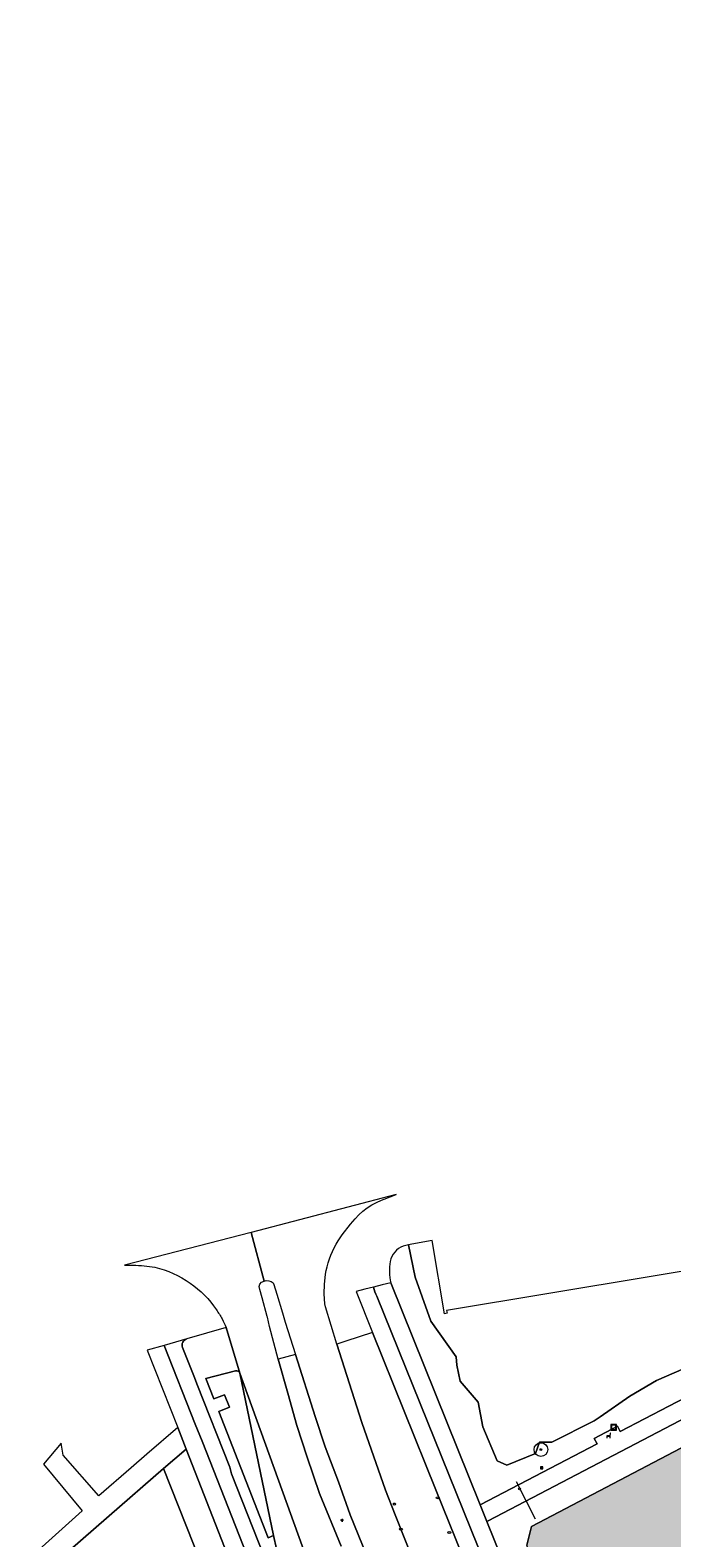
# Model space of a CAD drawing. Header units: metres. Extents: x 125349 to 128236, y 501602 to 503797.
# Tile 358 of 656: x 126323 to 126416, y 502829 to 503049. Entities that reach past the tile are written whole.
import ezdxf
from ezdxf.enums import TextEntityAlignment as Align

# ---------------------------------------------------------------- set-up
doc = ezdxf.new("R2010")
doc.units = ezdxf.units.M
doc.linetypes.add('IE-TERREINAFSCHEIDING-SO', pattern=[10, 8, -2])
doc.layers.get('0').update_dxf_attribs({"linetype": 'CONTINUOUS'})
for name, color, linetype, lineweight in [('B-WE-GK-BESCHOEIING-G', 130, 'GK-BESCHOEIING-SO', 18), ('B-WE-GR-BEPLANTING_CULTUUR_HEESTERS-GV', 90, 'CONTINUOUS', 18), ('B-WE-GR-BOOM-S-500', 90, 'CONTINUOUS', 18), ('B-WE-GR-GROENVOORZIENING-GV', 80, 'CONTINUOUS', 18), ('B-WE-IE-MEUBILAIR-S', 7, 'CONTINUOUS', 18), ('B-WE-IE-MEUBILAIR_WEGMEUBILAIR-S', 7, 'CONTINUOUS', 18), ('B-WE-IE-MEUBILAIR_WEGMEUBILAIR_AFVALBAK-S', 7, 'CONTINUOUS', 18), ('B-WE-IE-TERREINAFSCHEIDING-G', 210, 'IE-TERREINAFSCHEIDING-SO', 18), ('B-WE-OG-TERREIN_BEGROEID-GV', 7, 'CONTINUOUS', 18), ('B-WE-OG-WATER-GV', 130, 'CONTINUOUS', 18), ('B-WE-VH-GESLOTENVERHARDING-GV', 10, 'CONTINUOUS', 18), ('B-WE-VH-GESLOTENVERHARDING_ASFALT-GV', 10, 'CONTINUOUS', 18), ('B-WE-VH-GESLOTENVERHARDING_BETON-GV', 10, 'CONTINUOUS', 18), ('B-WE-VH-OPENVERHARDING-GV', 90, 'CONTINUOUS', 18), ('B-WE-VH-OPENVERHARDING_BETONSTRAATSTEEN-GV', 90, 'CONTINUOUS', 18)]:
    doc.layers.add(name, color=color, linetype=linetype, lineweight=lineweight)
doc.layers.add('B-WE-OG-WATER-V', color=7, linetype='CONTINUOUS', lineweight=18, true_color=0xbee8ff)
doc.styles.add('NLCS-ISO', font='NLCS-ISO.ttf')
doc.linetypes.add('GK-BESCHOEIING-SO', pattern='A,18,-3,[1,NLCS.SHX,S=0.6,R=0,X=0,Y=0],-3', length=24)

# ---------------------------------------------------------------- blocks, each defined once
blk = doc.blocks.new('SIE-WEG_AFVALBAK-SO')
at = {"color": 0, "linetype": 'ByBlock', "lineweight": 18}
for points in [[(-2, -2), (2, -2), (2, 2), (-2, 2)], [(-1.5, -1.5), (1.5, -1.5), (1.5, 1.5), (-1.5, 1.5)]]:
    blk.add_lwpolyline(points, close=True, dxfattribs=at)
blk = doc.blocks.new('SIE-MEUBILAIR_BORD_INFORMATIE-SO')
h = blk.add_hatch(color=256)
h.dxf.hatch_style = 1
h.paths.add_polyline_path([(0.1, 0.2), (-0.3, 0.2), (-0.3, 0.1), (-0.1, 0.1), (-0.1, -0.6), (0.1, -0.6)])
h = blk.add_hatch(color=256)
h.dxf.hatch_style = 1
edge = h.paths.add_edge_path()
edge.add_arc((0, 0.5), 0.149, 0, 360)
for points in [[(-0.8, -0.8), (0.8, -0.8), (0.8, 0.8), (-0.8, 0.8)], [(0.1, 0.2), (-0.3, 0.2), (-0.3, 0.1), (-0.1, 0.1), (-0.1, -0.6), (0.1, -0.6)]]:
    blk.add_lwpolyline(points, close=True)
blk.add_circle((0, 0.5), 0.149)
blk = doc.blocks.new('SIE-MEUBILAIR_PAAL_LICHTMAST-SO')
for points in [[(-0.6, 0), (-1, 0)], [(-0.7, 0.7), (-0.4, 0.4)], [(0, 1), (0, 0.6)], [(0.4, 0.4), (0.7, 0.7)], [(1, 0), (0.6, 0)], [(-0.7, -0.7), (-0.4, -0.4)], [(0, -0.6), (0, -1)], [(0.4, -0.4), (0.7, -0.7)]]:
    blk.add_lwpolyline(points)
blk.add_circle((0, 0), 0.5)
blk = doc.blocks.new('SIE-MEUBILAIR_PAAL_AFSLUITPAAL-SO')
blk.add_circle((0, 0), 0.75)
at = {"style": 'NLCS-ISO'}
blk.add_text('af', height=0.75, dxfattribs=at).set_placement((0, 0.1), align=Align.MIDDLE_CENTER)
blk = doc.blocks.new('SIE-MEUBILAIR_PAAL_VERKEERSBORD-SO')
blk.add_circle((0, 0), 0.75)
at = {"style": 'NLCS-ISO'}
blk.add_text('vb', height=0.75, dxfattribs=at).set_placement((0, 0.1), align=Align.MIDDLE_CENTER)
blk = doc.blocks.new('SIE-MEUBILAIR_PUT_KOLK-SO')
blk.add_ellipse((0, 0), major_axis=(1.25, 0), ratio=0.54)
at = {"style": 'NLCS-ISO'}
blk.add_text('klk', height=0.75, dxfattribs=at).set_placement((0, 0), align=Align.MIDDLE_CENTER)
blk = doc.blocks.new('SIE-MEUBILAIR_PUT_RIOOLPUT-SO')
blk.add_ellipse((0, 0), major_axis=(1.25, 0), ratio=0.54)
at = {"style": 'NLCS-ISO'}
blk.add_text('ri', height=0.75, dxfattribs=at).set_placement((0, 0.1), align=Align.MIDDLE_CENTER)
blk = doc.blocks.new('SIE-WEG_ZITBANK-SO')
at = {"color": 0, "linetype": 'ByBlock', "lineweight": 18}
blk.add_lwpolyline([(-0.9, -1.6), (-0.9, -0.2), (1.1, -0.2), (1.1, -1.6), (1.3, -1.6), (1.3, -0.2), (1.5, 1.8), (1.3, 1.8), (1.1, 0), (-1.1, 0), (-1.1, -1.6)], close=True, dxfattribs=at)
blk = doc.blocks.new('SGR-BOOM_01-SO')
at = {"linetype": 'ByBlock', "lineweight": 18}
h = blk.add_hatch(color=0, dxfattribs=at)
h.dxf.hatch_style = 1
edge = h.paths.add_edge_path()
edge.add_arc((0, 0), 0.25, 0, 360)
at = {"color": 0, "linetype": 'ByBlock', "lineweight": 18}
for radius in [2, 0.25]:
    blk.add_circle((0, 0), radius, dxfattribs=at)

msp = doc.modelspace()

# ---------------------------------------------------------------- hatches: boundary and pattern name
at = {"layer": 'B-WE-OG-WATER-V'}
h = msp.add_hatch(color=256, dxfattribs=at)
edge = h.paths.add_edge_path()
edge.add_line((126649.39, 502963.593), (126595.115, 502935.236))
edge.add_line((126595.115, 502935.236), (126595.377, 502934.732))
edge.add_line((126595.377, 502934.732), (126593.697, 502933.857))
edge.add_line((126593.697, 502933.857), (126593.436, 502934.359))
edge.add_line((126593.436, 502934.359), (126577.12, 502925.88))
edge.add_line((126577.12, 502925.88), (126573.638, 502924.132))
edge.add_line((126573.638, 502924.132), (126569.751, 502921.984))
edge.add_line((126569.751, 502921.984), (126569.556, 502922.387))
edge.add_line((126569.556, 502922.387), (126557.705, 502915.995))
edge.add_line((126557.705, 502915.995), (126554.586, 502914.388))
edge.add_line((126554.586, 502914.388), (126541.976, 502907.45))
edge.add_line((126541.976, 502907.45), (126542.127, 502907.165))
edge.add_line((126542.127, 502907.165), (126537.072, 502904.443))
edge.add_line((126537.072, 502904.443), (126536.303, 502904.029))
edge.add_line((126536.303, 502904.029), (126531.259, 502901.333))
edge.add_line((126531.259, 502901.333), (126529.121, 502900.2))
edge.add_line((126529.121, 502900.2), (126529.087, 502900.183))
edge.add_line((126529.087, 502900.183), (126524.55, 502897.778))
edge.add_line((126524.55, 502897.778), (126521.08, 502895.904))
edge.add_line((126521.08, 502895.904), (126516.24, 502893.289))
edge.add_line((126516.24, 502893.289), (126515.565, 502894.013))
edge.add_line((126515.565, 502894.013), (126500, 502885.729))
edge.add_line((126500, 502885.729), (126497.533, 502884.416))
edge.add_line((126497.533, 502884.416), (126488.897, 502879.832))
edge.add_line((126488.897, 502879.832), (126489.491, 502878.698))
edge.add_line((126489.491, 502878.698), (126486.48, 502877.12))
edge.add_line((126486.48, 502877.12), (126485.893, 502878.238))
edge.add_line((126485.893, 502878.238), (126479.918, 502875.067))
edge.add_arc((126481.314, 502872.767), 2.69, 121.26532, 156.50183)
edge.add_arc((126481.309, 502872.774), 2.682, 156.59264, 210.22925)
edge.add_arc((126481.322, 502872.789), 2.702, 210.34174, 261.19582)
edge.add_arc((126481.32, 502872.793), 2.705, 261.26343, 285.26011)
edge.add_line((126482.032, 502870.183), (126497.464, 502878.266))
edge.add_line((126497.464, 502878.266), (126500, 502879.591))
edge.add_line((126500, 502879.591), (126518.537, 502889.271))
edge.add_line((126518.537, 502889.271), (126525.98, 502893.158))
edge.add_line((126525.98, 502893.158), (126569.382, 502915.788))
edge.add_line((126569.382, 502915.788), (126606.348, 502935.238))
edge.add_line((126606.348, 502935.238), (126648.844, 502957.378))
edge.add_line((126648.844, 502957.378), (126700.701, 502984.917))
edge.add_line((126700.701, 502984.917), (126717.744, 502993.282))
edge.add_line((126717.744, 502993.282), (126730.68, 503000))
edge.add_line((126730.68, 503000), (126739.625, 503004.643))
edge.add_arc((126740.201, 503003.751), 1.062, 63.71937, 122.84656, ccw=False)
edge.add_arc((126740.163, 503003.771), 1.061, -1.40796, 61.39885, ccw=False)
edge.add_line((126741.224, 503003.745), (126741.664, 503000))
edge.add_line((126741.664, 503000), (126743.448, 502984.853))
edge.add_line((126743.448, 502984.853), (126743.636, 502983.701))
edge.add_line((126743.636, 502983.701), (126743.909, 502981.298))
edge.add_line((126743.909, 502981.298), (126744.536, 502970.34))
edge.add_line((126744.536, 502970.34), (126744.673, 502960.484))
edge.add_arc((126860.693, 502955.734), 116.117, 177.65547, 181.06876)
edge.add_arc((126854.276, 502956.005), 109.707, 181.27297, 184.32961)
edge.add_line((126744.882, 502947.723), (126746.743, 502930.814))
edge.add_line((126746.743, 502930.814), (126748.58, 502916.243))
edge.add_line((126748.58, 502916.243), (126750.334, 502903.223))
edge.add_line((126750.334, 502903.223), (126752.533, 502889.748))
edge.add_line((126752.533, 502889.748), (126754.076, 502871.33))
edge.add_line((126754.076, 502871.33), (126754.921, 502867.372))
edge.add_line((126754.921, 502867.372), (126755.354, 502863.348))
edge.add_line((126755.354, 502863.348), (126755.465, 502859.307))
edge.add_line((126755.465, 502859.307), (126755.346, 502855.265))
edge.add_line((126755.346, 502855.265), (126755.163, 502852.129))
edge.add_line((126755.163, 502852.129), (126754.976, 502848.993))
edge.add_arc((126731.659, 502850.414), 23.36, 341.10134, 356.51199, ccw=False)
edge.add_arc((126685.456, 502868.117), 72.828, 334.89845, 339.69851, ccw=False)
edge.add_line((126751.406, 502837.221), (126749.84, 502835.855))
edge.add_line((126749.84, 502835.855), (126747.793, 502834.252))
edge.add_line((126747.793, 502834.252), (126745.595, 502832.65))
edge.add_line((126745.595, 502832.65), (126742.999, 502830.697))
edge.add_line((126742.999, 502830.697), (126740.402, 502828.894))
edge.add_line((126740.402, 502828.894), (126738.854, 502827.841))
edge.add_line((126738.854, 502827.841), (126737.106, 502826.739))
edge.add_line((126737.106, 502826.739), (126736.624, 502826.408))
edge.add_arc((126594.642, 503064.557), 277.261, 297.92691, 300.80295, ccw=False)
edge.add_arc((126610.844, 503037.654), 245.909, 293.72887, 297.52728, ccw=False)
edge.add_line((126709.8, 502812.534), (126708.532, 502812.005))
edge.add_line((126708.532, 502812.005), (126706.933, 502811.303))
edge.add_line((126706.933, 502811.303), (126704.834, 502810.401))
edge.add_line((126704.834, 502810.401), (126701.836, 502809.197))
edge.add_line((126701.836, 502809.197), (126698.639, 502807.944))
edge.add_line((126698.639, 502807.944), (126695.041, 502806.69))
edge.add_line((126695.041, 502806.69), (126691.614, 502805.476))
edge.add_line((126691.614, 502805.476), (126656.229, 502790.887))
edge.add_line((126656.229, 502790.887), (126651.241, 502787.441))
edge.add_line((126651.241, 502787.441), (126645.232, 502786.656))
edge.add_line((126645.232, 502786.656), (126639.006, 502784.274))
edge.add_line((126639.006, 502784.274), (126621.677, 502777.212))
edge.add_line((126621.677, 502777.212), (126596.566, 502767.184))
edge.add_line((126596.566, 502767.184), (126577.774, 502758.887))
edge.add_line((126577.774, 502758.887), (126554.965, 502750))
edge.add_line((126554.965, 502750), (126511.483, 502732.739))
edge.add_line((126511.483, 502732.739), (126500, 502728.455))
edge.add_line((126500, 502728.455), (126478.568, 502720.058))
edge.add_line((126478.568, 502720.058), (126476.465, 502719.234))
edge.add_line((126476.465, 502719.234), (126457.607, 502711.584))
edge.add_line((126457.607, 502711.584), (126450.639, 502708.758))
edge.add_arc((126449.898, 502709.714), 1.209, 255.33262, 307.77093, ccw=False)
edge.add_arc((126449.839, 502709.728), 1.21, 214.15412, 258.22059, ccw=False)
edge.add_line((126448.838, 502709.049), (126438.92, 502733.475))
edge.add_line((126438.92, 502733.475), (126432.355, 502750))
edge.add_line((126432.355, 502750), (126431.699, 502751.671))
edge.add_line((126431.699, 502751.671), (126429.409, 502757.5))
edge.add_arc((126430.145, 502757.911), 0.843, 149.70852, 209.19494, ccw=False)
edge.add_arc((126430.212, 502757.878), 0.917, 108.59654, 150.01956, ccw=False)
edge.add_line((126429.919, 502758.747), (126439.647, 502762.47))
edge.add_arc((126439.237, 502764.314), 1.89, 282.54625, 335.13681)
edge.add_arc((126439.228, 502764.302), 1.892, 335.59952, 379.17683)
edge.add_line((126441.015, 502764.923), (126431.425, 502794.156))
edge.add_line((126431.425, 502794.156), (126418.037, 502834.678))
edge.add_line((126418.037, 502834.678), (126418.384, 502837.119))
edge.add_line((126418.384, 502837.119), (126458.944, 502858.588))
edge.add_line((126458.944, 502858.588), (126459.436, 502858.848))
edge.add_line((126459.436, 502858.848), (126469.118, 502863.982))
edge.add_line((126469.118, 502863.982), (126469.508, 502865))
edge.add_line((126469.508, 502865), (126469.914, 502866.061))
edge.add_line((126469.914, 502866.061), (126469.153, 502867.199))
edge.add_line((126469.153, 502867.199), (126466.971, 502868.143))
edge.add_line((126466.971, 502868.143), (126465.782, 502867.694))
edge.add_line((126465.782, 502867.694), (126451.177, 502860.036))
edge.add_line((126451.177, 502860.036), (126434.286, 502851.073))
edge.add_line((126434.286, 502851.073), (126417.572, 502842.538))
edge.add_line((126417.572, 502842.538), (126395.84, 502831.133))
edge.add_line((126395.84, 502831.133), (126395.172, 502828.411))
edge.add_line((126395.172, 502828.411), (126396.146, 502825.581))
edge.add_line((126396.146, 502825.581), (126403.121, 502808.169))
edge.add_line((126403.121, 502808.169), (126408.182, 502795.674))
edge.add_line((126408.182, 502795.674), (126413.636, 502782.226))
edge.add_line((126413.636, 502782.226), (126419.383, 502767.825))
edge.add_line((126419.383, 502767.825), (126420.021, 502766.169))
edge.add_line((126420.021, 502766.169), (126420.513, 502765.115))
edge.add_line((126420.513, 502765.115), (126426.579, 502750))
edge.add_line((126426.579, 502750), (126443.186, 502709.075))
edge.add_line((126443.186, 502709.075), (126443.386, 502709.175))
edge.add_line((126443.386, 502709.175), (126446.304, 502702.587))
edge.add_arc((126449.445, 502705.766), 4.469, 225.34388, 259.2026)
edge.add_arc((126449.384, 502705.811), 4.503, 260.07725, 303.30149)
edge.add_line((126451.856, 502702.048), (126458.782, 502705.006))
edge.add_line((126458.782, 502705.006), (126498.711, 502722.056))
edge.add_line((126498.711, 502722.056), (126500.613, 502721.661))
edge.add_line((126500.613, 502721.661), (126509.491, 502723.201))
edge.add_line((126509.491, 502723.201), (126528.673, 502730.57))
edge.add_line((126528.673, 502730.57), (126534.731, 502732.495))
edge.add_line((126534.731, 502732.495), (126570.746, 502747.463))
edge.add_line((126570.746, 502747.463), (126577.063, 502750))
edge.add_line((126577.063, 502750), (126598.871, 502758.758))
edge.add_line((126598.871, 502758.758), (126601.337, 502760.181))
edge.add_line((126601.337, 502760.181), (126627.602, 502770.497))
edge.add_line((126627.602, 502770.497), (126635.178, 502772.915))
edge.add_line((126635.178, 502772.915), (126649.403, 502779.611))
edge.add_line((126649.403, 502779.611), (126659.793, 502783.248))
edge.add_line((126659.793, 502783.248), (126667.084, 502786.919))
edge.add_line((126667.084, 502786.919), (126692.499, 502797.294))
edge.add_line((126692.499, 502797.294), (126717.012, 502807.429))
edge.add_line((126717.012, 502807.429), (126720.78, 502809.038))
edge.add_line((126720.78, 502809.038), (126720.989, 502809.093))
edge.add_line((126720.989, 502809.093), (126722.664, 502809.533))
edge.add_line((126722.664, 502809.533), (126727.555, 502811.12))
edge.add_line((126727.555, 502811.12), (126729.52, 502811.757))
edge.add_line((126729.52, 502811.757), (126735.68, 502813.626))
edge.add_line((126735.68, 502813.626), (126741.646, 502816.495))
edge.add_line((126741.646, 502816.495), (126755.536, 502822.875))
edge.add_line((126755.536, 502822.875), (126764.001, 502827.234))
edge.add_line((126764.001, 502827.234), (126766.428, 502829.037))
edge.add_line((126766.428, 502829.037), (126766.146, 502833.205))
edge.add_line((126766.146, 502833.205), (126766.029, 502834.941))
edge.add_line((126766.029, 502834.941), (126764.242, 502836.78))
edge.add_line((126764.242, 502836.78), (126763.89, 502837.142))
edge.add_line((126763.89, 502837.142), (126762.704, 502839.895))
edge.add_line((126762.704, 502839.895), (126762.703, 502842.917))
edge.add_line((126762.703, 502842.917), (126763.17, 502848.948))
edge.add_line((126763.17, 502848.948), (126763.098, 502857.986))
edge.add_line((126763.098, 502857.986), (126763.052, 502860.327))
edge.add_line((126763.052, 502860.327), (126762.737, 502864.059))
edge.add_line((126762.737, 502864.059), (126762.419, 502867.821))
edge.add_line((126762.419, 502867.821), (126762.147, 502872.857))
edge.add_line((126762.147, 502872.857), (126761.759, 502877.895))
edge.add_line((126761.759, 502877.895), (126761.3, 502881.43))
edge.add_line((126761.3, 502881.43), (126761.12, 502882.819))
edge.add_line((126761.12, 502882.819), (126759.265, 502895.207))
edge.add_line((126759.265, 502895.207), (126758.878, 502897.628))
edge.add_line((126758.878, 502897.628), (126758.238, 502902.734))
edge.add_line((126758.238, 502902.734), (126757.493, 502907.704))
edge.add_line((126757.493, 502907.704), (126756.899, 502912.476))
edge.add_line((126756.899, 502912.476), (126756.604, 502915.851))
edge.add_line((126756.604, 502915.851), (126756.108, 502920.187))
edge.add_line((126756.108, 502920.187), (126754.829, 502932.641))
edge.add_line((126754.829, 502932.641), (126754.65, 502935.2))
edge.add_line((126754.65, 502935.2), (126754.14, 502941.096))
edge.add_line((126754.14, 502941.096), (126753.786, 502945.198))
edge.add_line((126753.786, 502945.198), (126753.53, 502949.125))
edge.add_line((126753.53, 502949.125), (126753.24, 502952.603))
edge.add_line((126753.24, 502952.603), (126752.959, 502958.13))
edge.add_line((126752.959, 502958.13), (126752.664, 502962.247))
edge.add_line((126752.664, 502962.247), (126752.267, 502967.776))
edge.add_line((126752.267, 502967.776), (126751.931, 502975.238))
edge.add_line((126751.931, 502975.238), (126751.701, 502980.262))
edge.add_line((126751.701, 502980.262), (126751.554, 502982.785))
edge.add_line((126751.554, 502982.785), (126751.699, 502984.913))
edge.add_line((126751.699, 502984.913), (126751.462, 502986.116))
edge.add_line((126751.462, 502986.116), (126751.276, 502987.57))
edge.add_line((126751.276, 502987.57), (126751.037, 502990.111))
edge.add_line((126751.037, 502990.111), (126750.467, 502995.795))
edge.add_line((126750.467, 502995.795), (126750.052, 503000))
edge.add_line((126750.052, 503000), (126749.545, 503005.146))
edge.add_line((126749.545, 503005.146), (126749.391, 503007.266))
edge.add_line((126749.391, 503007.266), (126748.639, 503017.642))
edge.add_line((126748.639, 503017.642), (126748.541, 503022.648))
edge.add_line((126748.541, 503022.648), (126748.399, 503027.23))
edge.add_line((126748.399, 503027.23), (126748.273, 503035.23))
edge.add_line((126748.273, 503035.23), (126748.189, 503037.755))
edge.add_line((126748.189, 503037.755), (126748.036, 503045.244))
edge.add_line((126748.036, 503045.244), (126747.948, 503047.749))
edge.add_line((126747.948, 503047.749), (126747.872, 503048.929))
edge.add_line((126747.872, 503048.929), (126744.936, 503047.368))
edge.add_line((126744.936, 503047.368), (126743.037, 503046.359))
edge.add_line((126743.037, 503046.359), (126739.808, 503044.642))
edge.add_line((126739.808, 503044.642), (126739.914, 503042.513))
edge.add_line((126739.914, 503042.513), (126740.226, 503037.131))
edge.add_arc((126715.856, 503037.472), 24.373, 352.15024, 359.199, ccw=False)
edge.add_line((126740, 503034.143), (126737.295, 503021.652))
edge.add_line((126737.295, 503021.652), (126734.652, 503009.415))
edge.add_line((126734.652, 503009.415), (126733.689, 503007.613))
edge.add_line((126733.689, 503007.613), (126731.949, 503006.64))
edge.add_line((126731.949, 503006.64), (126726.915, 503003.827))
edge.add_line((126726.915, 503003.827), (126720.068, 503000))
edge.add_line((126720.068, 503000), (126701.023, 502990.219))
edge.add_line((126701.023, 502990.219), (126697.615, 502988.468))
edge.add_line((126697.615, 502988.468), (126666.163, 502972.315))
edge.add_line((126666.163, 502972.315), (126663.791, 502971.116))
edge.add_line((126663.791, 502971.116), (126654.973, 502966.51))
edge.add_line((126654.973, 502966.51), (126649.39, 502963.593))

# ---------------------------------------------------------------- linework, layer by layer
at = {"layer": 'B-WE-GK-BESCHOEIING-G', "flags": 128}
msp.add_lwpolyline([(126443.186, 502709.075), (126426.579, 502750), (126420.513, 502765.115), (126420.021, 502766.169), (126419.383, 502767.825), (126413.636, 502782.226), (126408.182, 502795.674), (126403.121, 502808.169), (126396.146, 502825.581), (126395.172, 502828.411), (126395.84, 502831.133), (126417.572, 502842.538), (126434.286, 502851.073), (126451.177, 502860.036), (126465.782, 502867.694), (126466.971, 502868.143), (126469.153, 502867.199), (126469.914, 502866.061), (126469.118, 502863.982), (126459.436, 502858.848), (126418.384, 502837.119), (126418.037, 502834.678), (126431.425, 502794.156), (126441.015, 502764.923)], dxfattribs=at)
at = {"layer": 'B-WE-GR-BEPLANTING_CULTUUR_HEESTERS-GV', "flags": 128}
for points in [[(126367.474, 502857.686), (126371.141, 502846.275), (126374.571, 502836.444), (126375.995, 502832.831), (126382.871, 502815.52), (126388.615, 502800.769), (126395.275, 502803.337), (126381.887, 502836.461), (126372.674, 502859.379), (126368.806, 502858.121)], [(126377.273, 502753.2), (126380.43, 502754.547), (126376.895, 502763.578), (126368.398, 502785.004), (126362.923, 502798.188), (126356.544, 502814.521), (126355.545, 502814.123), (126353.394, 502819.551), (126354.381, 502819.925), (126353.182, 502822.944), (126351.459, 502822.33), (126349.872, 502826.396), (126351.594, 502827.034), (126345.559, 502842.406), (126342.273, 502839.559), (126357.595, 502800.893), (126360.428, 502793.856)]]:
    msp.add_lwpolyline(points, close=True, dxfattribs=at)
for points in [[(126375.635, 502817.573), (126369.444, 502832.828), (126367.728, 502837.644), (126365.795, 502842.744), (126364.314, 502847.153), (126361.454, 502856.172), (126358.951, 502855.483), (126360.379, 502850.524), (126361.659, 502845.865), (126363.188, 502841.256), (126364.965, 502835.944), (126368.111, 502828.285)], [(126352.757, 502853.796), (126348.41, 502852.662), (126349.565, 502849.744), (126351.13, 502850.316), (126351.843, 502848.496), (126350.305, 502847.878), (126357.483, 502829.501), (126358.285, 502829.832), (126353.359, 502853.473)]]:
    msp.add_lwpolyline(points, dxfattribs=at)
at = {"layer": 'B-WE-GR-BEPLANTING_CULTUUR_HEESTERS-GV'}
msp.add_lwpolyline([(126353.359, 502853.473, 0.3942686), (126352.757, 502853.796)], format="xyb", dxfattribs=at)
at = {"layer": 'B-WE-GR-GROENVOORZIENING-GV', "flags": 128}
for points in [[(126377.918, 502872.128), (126377.162, 502871.925)], [(126429.454, 502859.077), (126414.014, 502852.399), (126410.132, 502850.088), (126405.833, 502847.087), (126404.958, 502846.519), (126398.773, 502843.418), (126397.015, 502843.407), (126396.397, 502841.744), (126392.233, 502840.051), (126390.819, 502840.718), (126388.726, 502845.645), (126388.046, 502849.222), (126385.454, 502852.298), (126384.974, 502854.641), (126384.882, 502855.858), (126381.19, 502861.015), (126379.905, 502864.55), (126378.911, 502867.407), (126377.918, 502872.128)], [(126473.406, 502863.737), (126472.96, 502864.584), (126471.978, 502863.975), (126468.087, 502871.062), (126466.693, 502871.114), (126465.437, 502870.472), (126464.898, 502871.353), (126424.918, 502850.433), (126389.511, 502831.947), (126389.341, 502831.854), (126408.345, 502784.739), (126422.384, 502750), (126430.802, 502729.17), (126431.184, 502728.265), (126440.851, 502705.788), (126444.851, 502696.489), (126450.114, 502696.665), (126451.791, 502697.447), (126450.491, 502700.54), (126459.153, 502704.072), (126458.782, 502705.006), (126451.856, 502702.048)], [(126446.304, 502702.587), (126443.386, 502709.175), (126443.186, 502709.075), (126426.579, 502750), (126420.513, 502765.115), (126420.021, 502766.169), (126419.383, 502767.825), (126413.636, 502782.226), (126408.182, 502795.674), (126403.121, 502808.169), (126396.146, 502825.581), (126395.172, 502828.411), (126395.84, 502831.133), (126417.572, 502842.538), (126434.286, 502851.073), (126451.177, 502860.036), (126465.782, 502867.694), (126466.971, 502868.143), (126469.153, 502867.199), (126469.914, 502866.061), (126469.508, 502865), (126471.977, 502863.452), (126472.639, 502862.206), (126473.04, 502862.361)], [(126375.35, 502866.615), (126388.371, 502834.276), (126405.374, 502843.163), (126404.967, 502843.957), (126408.328, 502845.762), (126408.746, 502844.948), (126433.554, 502857.877)]]:
    msp.add_lwpolyline(points, dxfattribs=at)
at = {"layer": 'B-WE-GR-GROENVOORZIENING-GV'}
for points in [[(126377.162, 502871.925, 0.2710556), (126375.261, 502869.716)], [(126375.261, 502869.716, 0.1086684), (126375.35, 502866.615)]]:
    msp.add_lwpolyline(points, format="xyb", dxfattribs=at)
at = {"layer": 'B-WE-IE-TERREINAFSCHEIDING-G', "flags": 128}
msp.add_lwpolyline([(126396.406, 502832.222), (126393.627, 502837.645)], dxfattribs=at)
at = {"layer": 'B-WE-OG-TERREIN_BEGROEID-GV', "flags": 128}
msp.add_lwpolyline([(126428.167, 502869.996), (126383.467, 502862.559), (126383.531, 502862.174), (126383.156, 502862.112), (126381.382, 502872.775), (126378.418, 502872.242), (126377.918, 502872.128), (126378.911, 502867.407), (126379.905, 502864.55), (126381.19, 502861.015), (126384.882, 502855.858), (126384.974, 502854.641), (126385.454, 502852.298), (126388.046, 502849.222), (126388.726, 502845.645), (126390.819, 502840.718), (126392.233, 502840.051), (126396.397, 502841.744), (126397.015, 502843.407), (126398.773, 502843.418), (126404.958, 502846.519), (126405.833, 502847.087), (126410.132, 502850.088), (126414.014, 502852.399), (126429.454, 502859.077)], dxfattribs=at)
msp.add_lwpolyline([(126377.273, 502753.2), (126360.428, 502793.856), (126357.595, 502800.893), (126342.273, 502839.559), (126334.337, 502832.681), (126320.346, 502820.473), (126343.222, 502766.798), (126344.038, 502764.898), (126344.986, 502765.269), (126351.502, 502750), (126353.645, 502744.977), (126355.367, 502743.853), (126369.773, 502750)], close=True, dxfattribs=at)
at = {"layer": 'B-WE-OG-WATER-GV', "flags": 128}
msp.add_lwpolyline([(126431.425, 502794.156), (126418.037, 502834.678), (126418.384, 502837.119), (126458.944, 502858.588), (126459.436, 502858.848), (126469.118, 502863.982), (126469.508, 502865), (126469.914, 502866.061), (126469.153, 502867.199), (126466.971, 502868.143), (126465.782, 502867.694), (126451.177, 502860.036), (126434.286, 502851.073), (126417.572, 502842.538), (126395.84, 502831.133), (126395.172, 502828.411)], dxfattribs=at)
at = {"layer": 'B-WE-VH-GESLOTENVERHARDING-GV', "flags": 128}
for points in [[(126353.359, 502853.473), (126358.285, 502829.832)], [(126375.477, 502792.207), (126353.359, 502853.473)], [(126358.285, 502829.832), (126358.686, 502827.909)]]:
    msp.add_lwpolyline(points, dxfattribs=at)
at = {"layer": 'B-WE-VH-GESLOTENVERHARDING_ASFALT-GV', "flags": 128}
for points in [[(126372.837, 502865.986), (126371.56, 502865.667), (126370.283, 502865.347), (126372.674, 502859.379), (126381.887, 502836.461), (126395.275, 502803.337), (126396.638, 502799.93)], [(126438.489, 502704.811), (126428.642, 502727.676), (126419.621, 502750), (126373.292, 502864.656)], [(126345.634, 502858.453), (126342.372, 502857.505), (126346.885, 502846.049), (126347.88, 502843.58), (126363.987, 502802.556), (126374.832, 502775.651), (126384.928, 502750), (126385.11, 502749.554), (126387.983, 502743.69), (126399.43, 502720.049), (126410.675, 502697.146), (126412.193, 502694.162), (126414.484, 502695.087), (126413.022, 502698.157), (126401.626, 502721.26), (126392.297, 502740.371)], [(126365.792, 502804.306), (126365.788, 502804.315), (126362.21, 502813.369), (126352.151, 502838.822), (126351.92, 502839.753), (126347.093, 502851.885), (126346.749, 502852.823), (126345.028, 502857.185)]]:
    msp.add_lwpolyline(points, dxfattribs=at)
at = {"layer": 'B-WE-VH-GESLOTENVERHARDING_ASFALT-GV'}
for points in [[(126373.292, 502864.656, -0.0519706), (126372.837, 502865.986)], [(126345.028, 502857.185, -0.4353893), (126345.634, 502858.453)]]:
    msp.add_lwpolyline(points, format="xyb", dxfattribs=at)
at = {"layer": 'B-WE-VH-GESLOTENVERHARDING_BETON-GV', "flags": 128}
for points in [[(126367.683, 502872.736), (126368.25, 502873.569), (126369.459, 502875.14), (126370.18, 502875.939), (126370.714, 502876.512), (126371.293, 502877.039), (126371.912, 502877.519), (126372.568, 502877.947), (126373.256, 502878.321), (126373.972, 502878.638), (126374.4, 502878.803), (126376.141, 502879.475), (126354.996, 502873.918)], [(126354.996, 502873.918), (126336.601, 502869.187)], [(126354.996, 502873.918), (126356.901, 502866.849), (126357.201, 502866.948), (126357.601, 502866.896), (126357.951, 502866.794), (126358.2, 502866.593), (126358.299, 502866.343), (126358.742, 502864.94), (126359.581, 502862.235), (126359.975, 502860.882), (126361.454, 502856.172), (126364.314, 502847.153), (126365.795, 502842.744), (126367.728, 502837.644), (126369.444, 502832.828), (126375.635, 502817.573)], [(126368.111, 502828.285), (126364.965, 502835.944), (126363.188, 502841.256), (126361.659, 502845.865), (126360.379, 502850.524), (126358.951, 502855.483), (126357.672, 502860.243), (126357.378, 502861.594), (126357.351, 502861.697), (126356.64, 502864.4), (126356.296, 502865.651), (126356.197, 502866.053), (126356.299, 502866.402), (126356.5, 502866.701), (126356.901, 502866.849), (126354.996, 502873.918)], [(126388.615, 502800.769), (126382.871, 502815.52), (126375.995, 502832.831), (126374.571, 502836.444), (126371.141, 502846.275), (126367.474, 502857.686), (126365.821, 502863.123), (126365.748, 502863.567), (126365.641, 502864.999), (126365.68, 502866.434), (126365.86, 502867.823), (126365.861, 502867.835), (126365.862, 502867.846), (126365.864, 502867.858), (126365.948, 502868.379)], [(126351.386, 502860.126), (126353.359, 502853.473), (126375.477, 502792.207)]]:
    msp.add_lwpolyline(points, dxfattribs=at)
at = {"layer": 'B-WE-VH-GESLOTENVERHARDING_BETON-GV'}
for points in [[(126365.948, 502868.379, -0.0850923), (126367.683, 502872.736)], [(126336.601, 502869.187, -0.0143997), (126337.851, 502869.181)], [(126337.851, 502869.181, -0.0345954), (126341.002, 502868.866)], [(126341.002, 502868.866, -0.0969228), (126346.127, 502866.559)], [(126346.127, 502866.559, -0.093011), (126349.953, 502862.687)], [(126349.953, 502862.687, -0.0238254), (126350.791, 502861.343)], [(126350.791, 502861.343, -0.0188195), (126351.386, 502860.126)]]:
    msp.add_lwpolyline(points, format="xyb", dxfattribs=at)
at = {"layer": 'B-WE-VH-OPENVERHARDING-GV', "flags": 128}
for points in [[(126388.371, 502834.276), (126375.35, 502866.615), (126374.097, 502866.302), (126372.837, 502865.986)], [(126373.292, 502864.656), (126419.621, 502750), (126428.642, 502727.676), (126438.489, 502704.811), (126440.846, 502705.786), (126440.851, 502705.788), (126431.184, 502728.265), (126430.802, 502729.17), (126422.384, 502750), (126408.345, 502784.739), (126389.341, 502831.854), (126388.852, 502833.072), (126388.371, 502834.276)], [(126353.359, 502853.473), (126351.386, 502860.126), (126345.674, 502858.465), (126345.654, 502858.459), (126345.647, 502858.457), (126345.634, 502858.453)], [(126385.11, 502749.554), (126384.928, 502750), (126374.832, 502775.651), (126363.987, 502802.556), (126347.88, 502843.58), (126346.885, 502846.049), (126342.372, 502857.505), (126339.886, 502856.782), (126344.331, 502845.567)], [(126345.028, 502857.185), (126346.749, 502852.823), (126347.093, 502851.885), (126351.92, 502839.753), (126352.151, 502838.822), (126362.21, 502813.369), (126365.788, 502804.315), (126365.792, 502804.306), (126367.588, 502805.052), (126364.062, 502814.05)], [(126358.285, 502829.832), (126357.483, 502829.501), (126350.305, 502847.878), (126351.843, 502848.496), (126351.13, 502850.316), (126349.565, 502849.744), (126348.41, 502852.662), (126352.757, 502853.796)], [(126320.346, 502820.473), (126334.337, 502832.681), (126342.273, 502839.559), (126345.559, 502842.406), (126344.331, 502845.567), (126339.825, 502841.649), (126337.533, 502839.656), (126332.858, 502835.593), (126327.65, 502841.535), (126327.362, 502843.288), (126324.789, 502840.204), (126330.441, 502833.409), (126317.305, 502821.696)], [(126344.331, 502845.567), (126345.559, 502842.406), (126351.594, 502827.034), (126349.872, 502826.396), (126351.459, 502822.33), (126353.182, 502822.944), (126354.381, 502819.925), (126353.394, 502819.551), (126355.545, 502814.123), (126356.544, 502814.521), (126362.923, 502798.188), (126368.398, 502785.004), (126376.895, 502763.578), (126380.43, 502754.547), (126381.045, 502752.572), (126382.027, 502750)], [(126358.686, 502827.909), (126358.285, 502829.832)]]:
    msp.add_lwpolyline(points, dxfattribs=at)
at = {"layer": 'B-WE-VH-OPENVERHARDING-GV'}
for points in [[(126372.837, 502865.986, 0.0519706), (126373.292, 502864.656)], [(126345.634, 502858.453, 0.4353893), (126345.028, 502857.185)], [(126352.757, 502853.796, -0.3942686), (126353.359, 502853.473)]]:
    msp.add_lwpolyline(points, format="xyb", dxfattribs=at)
at = {"layer": 'B-WE-VH-OPENVERHARDING_BETONSTRAATSTEEN-GV', "flags": 128}
msp.add_lwpolyline([(126433.554, 502857.877), (126408.746, 502844.948), (126408.328, 502845.762), (126404.967, 502843.957), (126405.374, 502843.163), (126388.371, 502834.276), (126388.852, 502833.072), (126389.341, 502831.854), (126389.511, 502831.947), (126424.918, 502850.433)], dxfattribs=at)

# ---------------------------------------------------------------- block references
at = {"layer": 'B-WE-GR-BOOM-S-500', "xscale": 0.5, "yscale": 0.5, "zscale": 0.5}
msp.add_blockref('SGR-BOOM_01-SO', (126397.201, 502842.341), dxfattribs=at)
at = {"layer": 'B-WE-IE-MEUBILAIR-S', "xscale": 0.2, "yscale": 0.2, "zscale": 0.2}
for name, p in [('SIE-MEUBILAIR_BORD_INFORMATIE-SO', (126397.317, 502839.685)), ('SIE-MEUBILAIR_PUT_KOLK-SO', (126382.178, 502835.304)), ('SIE-MEUBILAIR_PAAL_AFSLUITPAAL-SO', (126394.079, 502836.613)), ('SIE-MEUBILAIR_PAAL_VERKEERSBORD-SO', (126375.868, 502834.408)), ('SIE-MEUBILAIR_PAAL_LICHTMAST-SO', (126368.246, 502832.042)), ('SIE-MEUBILAIR_PUT_KOLK-SO', (126376.819, 502830.749)), ('SIE-MEUBILAIR_PUT_RIOOLPUT-SO', (126383.866, 502830.263))]:
    msp.add_blockref(name, p, dxfattribs=at)
at = {"layer": 'B-WE-IE-MEUBILAIR_WEGMEUBILAIR-S', "xscale": 0.2, "yscale": 0.2, "zscale": 0.2}
msp.add_blockref('SIE-WEG_ZITBANK-SO', (126407.016, 502844.344), dxfattribs=at)
at = {"layer": 'B-WE-IE-MEUBILAIR_WEGMEUBILAIR_AFVALBAK-S', "xscale": 0.2, "yscale": 0.2, "zscale": 0.2}
msp.add_blockref('SIE-WEG_AFVALBAK-SO', (126407.797, 502845.581), dxfattribs=at)

doc.saveas('drawing.dxf')
